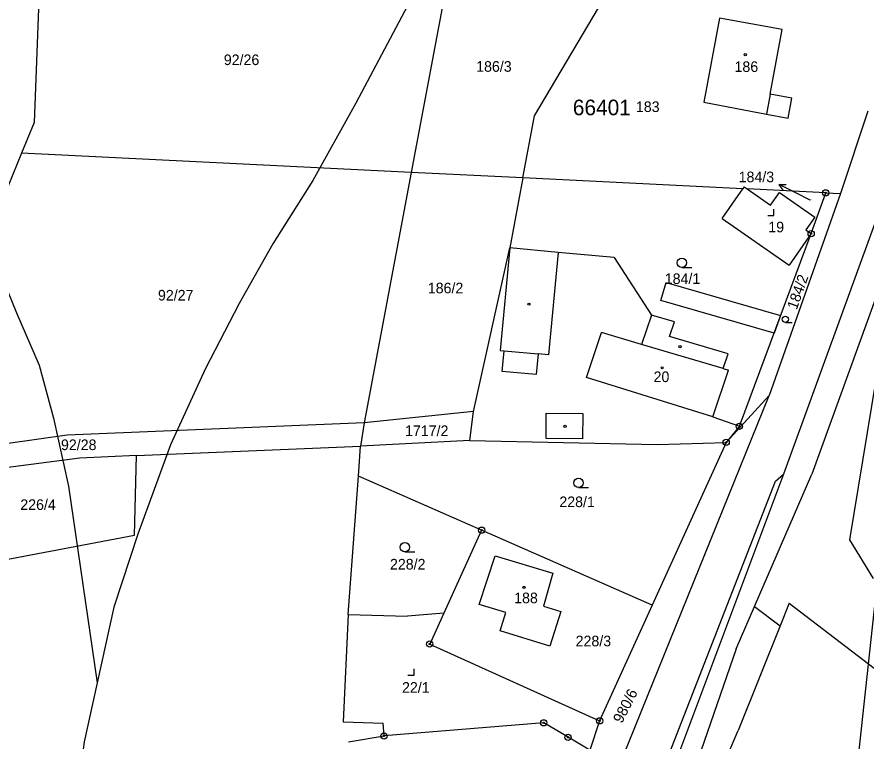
# Model space of a CAD drawing. Extents: x -546762 to -540209, y -1046851 to -1035694.
# Drawn here: x -543727.6 to -543591.5, y -1041412.2 to -1041296.2 of the extents above; entities that cross this region are included whole.
import ezdxf

# ---------------------------------------------------------------- set-up
doc = ezdxf.new("R2010")
doc.units = 0
for name, color, linetype in [('Vrstva 1', 7, 'Continuous'), ('Vrstva 16', 7, 'Continuous'), ('Vrstva 18', 7, 'Continuous'), ('Vrstva 19', 7, 'Continuous'), ('Vrstva 24', 7, 'Continuous'), ('Vrstva 25', 7, 'Continuous'), ('Vrstva 3', 7, 'Continuous'), ('Vrstva 30', 7, 'Continuous'), ('Vrstva 37', 7, 'Continuous'), ('Vrstva 4', 7, 'Continuous'), ('Vrstva 52', 7, 'Continuous'), ('Vrstva 53', 7, 'Continuous'), ('Vrstva 6', 7, 'Continuous')]:
    doc.layers.add(name, color=color, linetype=linetype)

msp = doc.modelspace()

# ---------------------------------------------------------------- linework, layer by layer
at = {"layer": 'Vrstva 1'}
for p, q in [((-543598, -1041324.38), (-543610.61, -1041323.76)), ((-543600.34, -1041330.91), (-543598, -1041324.38)), ((-543598, -1041324.38), (-543595.64, -1041324.5)), ((-543611.83, -1041361.79), (-543600.34, -1041330.91)), ((-543616.12, -1041360.26), (-543611.83, -1041361.79)), ((-543611.83, -1041361.79), (-543613.96, -1041364.38))]:
    msp.add_line(p, q, dxfattribs=at)
for points in [[(-543566.1, -1041275.25), (-543600.22, -1041369.48)], [(-543658.14, -1041287.58), (-543664.44, -1041321.12)], [(-543644.66, -1041312.02), (-543631.02, -1041288.93)], [(-543615.03, -1041296.37), (-543617.52, -1041309.84)], [(-543605, -1041298.22), (-543615.03, -1041296.37)], [(-543606.89, -1041308.57), (-543605, -1041298.22)], [(-543603.43, -1041309.2), (-543606.89, -1041308.57)], [(-543604.03, -1041312.44), (-543603.43, -1041309.2)], [(-543617.52, -1041309.84), (-543607.47, -1041311.78)], [(-543646.54, -1041322), (-543644.66, -1041312.02)], [(-543607.47, -1041311.78), (-543604.03, -1041312.44)], [(-543591.25, -1041311.27), (-543595.64, -1041324.5)], [(-543584.03, -1041312.53), (-543604.75, -1041369.47)], [(-543664.44, -1041321.12), (-543671.97, -1041361.22)], [(-543646.54, -1041322), (-543648.65, -1041333.22)], [(-543611.29, -1041323.73), (-543646.54, -1041322)], [(-543614.61, -1041328.51), (-543611.29, -1041323.73)], [(-543611.08, -1041323.44), (-543611.29, -1041323.73)], [(-543611.08, -1041323.44), (-543610.61, -1041323.76)], [(-543610.61, -1041323.76), (-543606.85, -1041326.38)], [(-543606.85, -1041326.38), (-543605.43, -1041324.33)], [(-543605.43, -1041324.33), (-543599.76, -1041328.28)], [(-543595.64, -1041324.5), (-543607.05, -1041356.88)], [(-543599.76, -1041328.28), (-543601.18, -1041330.32)], [(-543614.61, -1041328.51), (-543603.87, -1041335.98)], [(-543600.34, -1041330.91), (-543603.87, -1041335.98)], [(-543601.18, -1041330.32), (-543600.34, -1041330.91)], [(-543654.45, -1041359.41), (-543648.65, -1041333.22)], [(-543640.89, -1041333.94), (-543648.65, -1041333.22)], [(-543631.93, -1041334.77), (-543640.89, -1041333.94)], [(-543631.93, -1041334.77), (-543625.95, -1041343.98)], [(-543622.26, -1041345.07), (-543625.95, -1041343.98)], [(-543623.05, -1041347.39), (-543622.26, -1041345.07)], [(-543613.65, -1041350.17), (-543623.05, -1041347.39)], [(-543614.46, -1041352.54), (-543613.65, -1041350.17)], [(-543594.14, -1041379.99), (-543589.21, -1041350.11)], [(-543616.12, -1041360.26), (-543613.59, -1041352.8)], [(-543614.46, -1041352.54), (-543613.59, -1041352.8)], [(-543648.99, -1041460.51), (-543607.05, -1041356.88)], [(-543613.96, -1041364.38), (-543607.05, -1041356.88)], [(-543654.45, -1041359.41), (-543671.97, -1041361.22)], [(-543655.05, -1041364.08), (-543654.45, -1041359.41)], [(-543671.97, -1041361.22), (-543672.54, -1041364.97)], [(-543708.46, -1041366.5), (-543672.54, -1041364.97)], [(-543672.89, -1041369.77), (-543672.54, -1041364.97)], [(-543655.05, -1041364.08), (-543672.54, -1041364.97)], [(-543655.05, -1041364.08), (-543625.04, -1041364.69)], [(-543613.96, -1041364.38), (-543625.81, -1041390.44)], [(-543625.04, -1041364.69), (-543613.96, -1041364.38)], [(-543708.46, -1041366.5), (-543717.51, -1041366.88)], [(-543708.79, -1041379.27), (-543708.46, -1041366.5)], [(-543717.51, -1041366.88), (-543738.95, -1041369.67)], [(-543674.53, -1041391.98), (-543672.89, -1041369.77)], [(-543653.14, -1041378.44), (-543672.89, -1041369.77)], [(-543626.73, -1041423.63), (-543606.05, -1041370.58)], [(-543604.75, -1041369.47), (-543623.66, -1041419.92)], [(-543609.42, -1041390.67), (-543600.22, -1041369.48)], [(-543606.05, -1041370.58), (-543604.75, -1041369.47)], [(-543653.14, -1041378.44), (-543659.21, -1041391.74)], [(-543625.81, -1041390.44), (-543653.14, -1041378.44)], [(-543738.97, -1041384.97), (-543708.79, -1041379.27)], [(-543590.34, -1041386.19), (-543594.14, -1041379.99)], [(-543653.52, -1041390.35), (-543650.99, -1041382.57)], [(-543650.99, -1041382.57), (-543641.76, -1041385.36)], [(-543641.76, -1041385.36), (-543643.25, -1041390.61)], [(-543649.27, -1041391.64), (-543653.52, -1041390.35)], [(-543643.25, -1041390.61), (-543640.43, -1041391.47)], [(-543625.81, -1041390.44), (-543634.24, -1041409)], [(-543612.36, -1041397.44), (-543609.42, -1041390.67)], [(-543609.42, -1041390.67), (-543605.33, -1041393.79)], [(-543603.86, -1041390.13), (-543605.33, -1041393.79)], [(-543603.86, -1041390.13), (-543588.44, -1041401.93)], [(-543674.53, -1041391.98), (-543675.31, -1041409.16)], [(-543674.53, -1041391.98), (-543665.03, -1041392.2)], [(-543659.21, -1041391.74), (-543665.03, -1041392.2)], [(-543659.21, -1041391.74), (-543661.47, -1041396.69)], [(-543650.16, -1041394.56), (-543649.27, -1041391.64)], [(-543640.43, -1041391.47), (-543642.2, -1041397.04)], [(-543642.2, -1041397.04), (-543650.16, -1041394.56)], [(-543605.33, -1041393.79), (-543612.04, -1041410.57)], [(-543661.47, -1041396.69), (-543634.24, -1041409)], [(-543612.36, -1041397.44), (-543626.72, -1041439.08)], [(-543675.31, -1041409.16), (-543668.93, -1041409.36)], [(-543668.78, -1041411.42), (-543668.93, -1041409.36)], [(-543643.19, -1041409.32), (-543668.78, -1041411.42)], [(-543639.29, -1041411.63), (-543643.19, -1041409.32)], [(-543634.24, -1041409), (-543635.78, -1041413.71)], [(-543674.5, -1041412.34), (-543668.78, -1041411.42)], [(-543618.3, -1041425.17), (-543612.04, -1041410.57)], [(-543635.78, -1041413.71), (-543639.29, -1041411.63)]]:
    msp.add_lwpolyline(points, dxfattribs=at)
at = {"layer": 'Vrstva 16'}
msp.add_line((-543602.8, -1041324.39), (-543605.47, -1041323.03), dxfattribs=at)
for points in [[(-543604.81, -1041323.93), (-543605.47, -1041323.03), (-543604.35, -1041323.04)], [(-543600.48, -1041325.58), (-543602.8, -1041324.39)]]:
    msp.add_lwpolyline(points, dxfattribs=at)
at = {"layer": 'Vrstva 24'}
for centre, radius in [((-543598, -1041324.38), 0.5), ((-543598, -1041324.38), 0.1), ((-543600.34, -1041330.91), 0.5), ((-543600.34, -1041330.91), 0.1), ((-543611.83, -1041361.79), 0.5), ((-543611.83, -1041361.79), 0.1), ((-543613.96, -1041364.38), 0.5), ((-543613.96, -1041364.38), 0.1), ((-543653.14, -1041378.44), 0.5), ((-543653.14, -1041378.44), 0.1), ((-543661.47, -1041396.69), 0.5), ((-543661.47, -1041396.69), 0.1), ((-543634.24, -1041409), 0.5), ((-543643.19, -1041409.32), 0.5), ((-543643.19, -1041409.32), 0.1), ((-543634.24, -1041409), 0.1), ((-543668.78, -1041411.42), 0.5), ((-543668.78, -1041411.42), 0.1), ((-543639.29, -1041411.63), 0.5), ((-543639.29, -1041411.63), 0.1)]:
    msp.add_circle(centre, radius, dxfattribs=at)
at = {"layer": 'Vrstva 25'}
for p, q in [((-543621.04, -1041336.34), (-543619.44, -1041336.34)), ((-543604.47, -1041345.14), (-543603.4, -1041345.14)), ((-543637.6, -1041371.63), (-543636, -1041371.63)), ((-543665.43, -1041381.93), (-543663.83, -1041381.93))]:
    msp.add_line(p, q, dxfattribs=at)
for points in [[(-543607.3, -1041327.99), (-543606.3, -1041327.99), (-543606.3, -1041326.99)], [(-543664.98, -1041401.68), (-543663.98, -1041401.68), (-543663.98, -1041400.68)]]:
    msp.add_lwpolyline(points, dxfattribs=at)
for centre, radius in [((-543610.9, -1041302.24), 0.175), ((-543621.04, -1041335.59), 0.75), ((-543645.57, -1041342.23), 0.175), ((-543604.47, -1041344.64), 0.503), ((-543621.37, -1041349.05), 0.175), ((-543624.21, -1041352.43), 0.175), ((-543639.78, -1041361.79), 0.175), ((-543637.6, -1041370.88), 0.75), ((-543665.43, -1041381.18), 0.75), ((-543646.35, -1041387.62), 0.175)]:
    msp.add_circle(centre, radius, dxfattribs=at)
at = {"layer": 'Vrstva 3'}
for points in [[(-543615.03, -1041296.37), (-543617.52, -1041309.84)], [(-543605, -1041298.22), (-543615.03, -1041296.37)], [(-543606.89, -1041308.57), (-543605, -1041298.22)], [(-543606.89, -1041308.57), (-543607.47, -1041311.78)], [(-543617.52, -1041309.84), (-543607.47, -1041311.78)], [(-543636.36, -1041353.96), (-543633.92, -1041346.77)], [(-543627.54, -1041348.67), (-543633.92, -1041346.77)], [(-543614.46, -1041352.54), (-543627.54, -1041348.67)], [(-543616.12, -1041360.26), (-543613.59, -1041352.8)], [(-543614.46, -1041352.54), (-543613.59, -1041352.8)], [(-543616.12, -1041360.26), (-543636.36, -1041353.96)], [(-543653.52, -1041390.35), (-543650.99, -1041382.57)], [(-543650.99, -1041382.57), (-543641.76, -1041385.36)], [(-543641.76, -1041385.36), (-543643.25, -1041390.61)], [(-543649.27, -1041391.64), (-543653.52, -1041390.35)], [(-543643.25, -1041390.61), (-543640.43, -1041391.47)], [(-543650.16, -1041394.56), (-543649.27, -1041391.64)], [(-543640.43, -1041391.47), (-543642.2, -1041397.04)], [(-543642.2, -1041397.04), (-543650.16, -1041394.56)]]:
    msp.add_lwpolyline(points, dxfattribs=at)
at = {"layer": 'Vrstva 30'}
msp.add_lwpolyline([(-543606.28, -1041346.87), (-543624.41, -1041341.62), (-543623.57, -1041338.74), (-543605.23, -1041344.05), (-543606.28, -1041346.87)], dxfattribs=at)
at = {"layer": 'Vrstva 37'}
for centre in [(-543610.9, -1041302.24), (-543624.21, -1041352.43), (-543646.35, -1041387.62)]:
    msp.add_circle(centre, 0.175, dxfattribs=at)
at = {"layer": 'Vrstva 4'}
for points in [[(-543606.89, -1041308.57), (-543607.47, -1041311.78)], [(-543648.65, -1041333.22), (-543650.18, -1041349.65)], [(-543640.89, -1041333.94), (-543642.42, -1041350.37)], [(-543625.95, -1041343.98), (-543627.54, -1041348.67)], [(-543636.36, -1041353.96), (-543633.92, -1041346.77)], [(-543627.54, -1041348.67), (-543633.92, -1041346.77)], [(-543614.46, -1041352.54), (-543627.54, -1041348.67)], [(-543650.18, -1041349.65), (-543649.54, -1041349.71)], [(-543649.84, -1041352.99), (-543649.54, -1041349.71)], [(-543649.54, -1041349.71), (-543644.11, -1041350.21)], [(-543644.11, -1041350.21), (-543644.41, -1041353.5)], [(-543642.42, -1041350.37), (-543644.11, -1041350.21)], [(-543644.41, -1041353.5), (-543649.84, -1041352.99)], [(-543616.12, -1041360.26), (-543636.36, -1041353.96)], [(-543642.81, -1041363.75), (-543642.79, -1041359.7)], [(-543642.79, -1041359.7), (-543636.94, -1041359.72)], [(-543636.94, -1041359.72), (-543636.96, -1041363.78)], [(-543636.96, -1041363.78), (-543642.81, -1041363.75)]]:
    msp.add_lwpolyline(points, dxfattribs=at)
at = {"layer": 'Vrstva 52'}
for points in [[(-543580.05, -1041272.47), (-543581.53, -1041313.66), (-543583.02, -1041329.8), (-543585.24, -1041350.95), (-543590.06, -1041389.55), (-543594.14, -1041427.03), (-543597.48, -1041468.96), (-543599.71, -1041509.04), (-543600.5, -1041537.54), (-543600.29, -1041558.96), (-543600.71, -1041581.44), (-543602.41, -1041608.37), (-543604.74, -1041627.67)], [(-543798.39, -1041288.75), (-543788.09, -1041290.69), (-543779.74, -1041293.11), (-543771.26, -1041296.38), (-543762.54, -1041300.38), (-543756.61, -1041303.9), (-543751.52, -1041307.53), (-543746.55, -1041311.65), (-543740.5, -1041318.2), (-543735.9, -1041325.47), (-543731.29, -1041334.8), (-543727.69, -1041343.64), (-543724.06, -1041352), (-543721.76, -1041360.49), (-543719.34, -1041371.39), (-543714.76, -1041402.93)], [(-543662.75, -1041290.03), (-543673.29, -1041310.02), (-543680.19, -1041322.38), (-543686.61, -1041332.56), (-543691.99, -1041342.1), (-543697.44, -1041352.64), (-543703.01, -1041364.76), (-543708.22, -1041379.06), (-543712.09, -1041390.81), (-543714.76, -1041402.93)], [(-543714.76, -1041402.93), (-543716.82, -1041412.38), (-543718.27, -1041422.92), (-543719.53, -1041435.5), (-543720.37, -1041443.98), (-543720.25, -1041451.25), (-543718.92, -1041465.19), (-543717.71, -1041474.16), (-543715.17, -1041488.79), (-543710.44, -1041511.33), (-543708.5, -1041527.81), (-543708.63, -1041534.71), (-543709.59, -1041540.29), (-543711.41, -1041545.86), (-543713.59, -1041549.86), (-543716.89, -1041554.8)]]:
    msp.add_lwpolyline(points, dxfattribs=at)
at = {"layer": 'Vrstva 6'}
for points in [[(-543723.96, -1041289.17), (-543724.85, -1041313.11)], [(-543724.85, -1041313.11), (-543726.87, -1041318.05)], [(-543726.87, -1041318.05), (-543729.67, -1041324.88)], [(-543664.44, -1041321.12), (-543726.87, -1041318.05)], [(-543646.54, -1041322), (-543664.44, -1041321.12)], [(-543671.97, -1041361.22), (-543719.58, -1041363.23)], [(-543719.58, -1041363.23), (-543749.1, -1041367.37)]]:
    msp.add_lwpolyline(points, dxfattribs=at)

# ---------------------------------------------------------------- texts
at = {"layer": 'Vrstva 16'}
msp.add_text('184/3', height=1.7, dxfattribs=at).set_placement((-543611.96, -1041322.68))
at = {"layer": 'Vrstva 18'}
for s, height, p in [('92/26', 1.7, (-543694.46, -1041303.91)), ('186/3', 1.7, (-543654.02, -1041304.98)), ('183', 1.7, (-543628.42, -1041311.43)), ('184/3', 0.1, (-543600.48, -1041325.58)), ('184/1', 1.7, (-543623.8, -1041338.99)), ('186/2', 1.7, (-543661.77, -1041340.49)), ('92/27', 1.7, (-543705.01, -1041341.64)), ('1717/2', 1.7, (-543665.42, -1041363.36)), ('92/28', 1.7, (-543720.55, -1041365.61)), ('228/1', 1.7, (-543640.69, -1041374.75)), ('226/4', 1.7, (-543727.07, -1041375.2)), ('228/2', 1.7, (-543667.83, -1041384.75)), ('228/3', 1.7, (-543638.08, -1041397.06))]:
    msp.add_text(s, height=height, dxfattribs=at).set_placement(p)
for s, rotation, p in [('184/2', 70.5886, (-543602.65, -1041343.21)), ('980/6', 62.9694, (-543630.67, -1041409.51))]:
    msp.add_text(s, height=1.7, rotation=rotation, dxfattribs=at).set_placement(p)
at = {"layer": 'Vrstva 19'}
for s, p in [('186', (-543612.62, -1041305.01)), ('19', (-543607.21, -1041330.71)), ('20', (-543625.59, -1041354.71)), ('188', (-543647.93, -1041390.15)), ('22/1', (-543665.9, -1041404.5))]:
    msp.add_text(s, height=1.7, dxfattribs=at).set_placement(p)
at = {"layer": 'Vrstva 53'}
msp.add_text('66401', height=2.5, dxfattribs=at).set_placement((-543638.53, -1041311.95))

doc.saveas('drawing.dxf')
